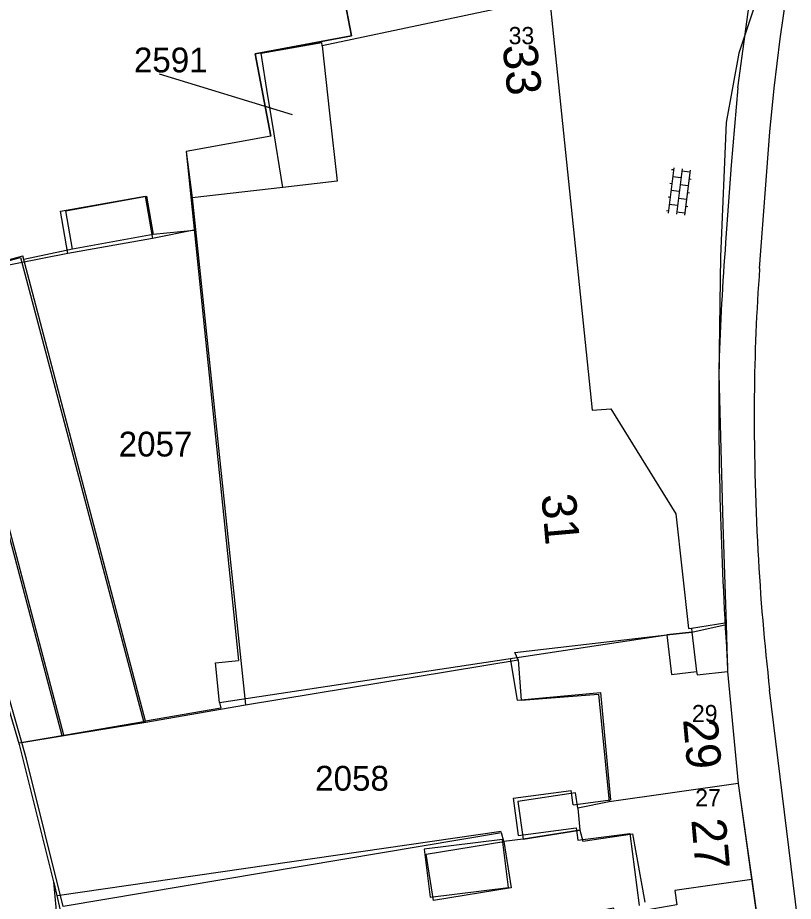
# Model space of a CAD drawing. Extents: x 148816 to 151297, y 399515 to 402500.
# Drawn here: x 150675.7 to 150732, y 400082.3 to 400146.4 of the extents above; entities that cross this region are included whole.
import ezdxf

# ---------------------------------------------------------------- set-up
doc = ezdxf.new("R2010")
doc.units = 0
for name, color, linetype in [('B01 Hoofdgebouw  [D] Norm', 7, 'Continuous'), ('B01 Hoofdgebouw  [T] Norm', 7, 'Continuous'), ('B01 hoofgebouw', 7, 'Continuous'), ('B02 Bijgebouw  [D] Norm', 7, 'Continuous'), ('B02 Bijgebouw  [T] Norm', 7, 'Continuous'), ('G01 perceelsgrens', 7, 'Continuous'), ('S02 Open verharding  Norm', 7, 'Continuous'), ('T04 Haag heg  [D] Gem', 7, 'Continuous'), ('T09 Insteek water  [T] Norm', 7, 'Continuous'), ('V00 Kant verharding algemeen  [T] Norm', 7, 'Continuous'), ('Z01 perceelnummer', 7, 'Continuous'), ('Z02 huisnummer', 7, 'Continuous'), ('Z02 Huisnummer  [Tekst] Norm', 7, 'Continuous')]:
    doc.layers.add(name, color=color, linetype=linetype)

msp = doc.modelspace()

# ---------------------------------------------------------------- linework, layer by layer
at = {"layer": 'B01 Hoofdgebouw  [D] Norm'}
for p, q in [((150699.89, 400145.123), (150699.174, 400148.915)), ((150692.911, 400143.805), (150699.89, 400145.123)), ((150694.04, 400137.829), (150692.911, 400143.805)), ((150694.04, 400137.829), (150687.899, 400136.712)), ((150687.899, 400136.712), (150691.707, 400099.778)), ((150690.315, 400096.719), (150722.79, 400101.64)), ((150690.018, 400099.604), (150691.707, 400099.778)), ((150690.315, 400096.719), (150690.018, 400099.604)), ((150711.421, 400099.917), (150711.924, 400096.885)), ((150711.923, 400096.884), (150717.972, 400097.456)), ((150717.972, 400097.456), (150718.71, 400089.654)), ((150711.636, 400089.785), (150715.851, 400090.335)), ((150711.636, 400089.785), (150711.989, 400087.076)), ((150715.986, 400089.298), (150715.851, 400090.335)), ((150715.986, 400089.298), (150718.71, 400089.654)), ((150711.989, 400087.076), (150716.204, 400087.626)), ((150716.204, 400087.626), (150716.321, 400086.729)), ((150716.321, 400086.729), (150720.093, 400087.223)), ((150720.093, 400087.223), (150720.777, 400081.997))]:
    msp.add_line(p, q, dxfattribs=at)
at = {"layer": 'B01 Hoofdgebouw  [T] Norm'}
for p, q in [((150714.27, 400147.9), (150717.36, 400117.94)), ((150717.36, 400117.94), (150718.72, 400118.05)), ((150718.72, 400118.05), (150723.45, 400110.42)), ((150723.45, 400110.42), (150724.36, 400102.09)), ((150724.36, 400102.09), (150724.57, 400102.11)), ((150724.57, 400102.11), (150724.61, 400101.84)), ((150724.61, 400101.84), (150722.79, 400101.64)), ((150722.79, 400101.64), (150723.12, 400098.76)), ((150723.12, 400098.76), (150724.95, 400098.97)), ((150724.95, 400098.97), (150724.98, 400098.73)), ((150724.98, 400098.73), (150727.2, 400098.98)), ((150727.2, 400098.98), (150727.97, 400090.84)), ((150727.97, 400090.84), (150731.48, 400065.84))]:
    msp.add_line(p, q, dxfattribs=at)
at = {"layer": 'B01 hoofgebouw'}
for points in [[(150707.73, 400150.53), (150712.64, 400151.47), (150713.37, 400147.65), (150714.27, 400147.9), (150717.36, 400117.94), (150718.72, 400118.05), (150723.45, 400110.42), (150724.36, 400102.09), (150724.57, 400102.11), (150724.61, 400101.84), (150722.79, 400101.64), (150723.12, 400098.76), (150724.95, 400098.97), (150724.98, 400098.73), (150727.2, 400098.98), (150727.97, 400090.84), (150731.48, 400065.84), (150734.64, 400057.74), (150751.16, 400026.54), (150746.74, 400024.2)], [(150707.73, 400150.53), (150699.174, 400148.915), (150699.89, 400145.123), (150692.911, 400143.805), (150694.04, 400137.829), (150687.899, 400136.712), (150688.336, 400133.351)], [(150684.914, 400133.468), (150685.451, 400130.401), (150679.317, 400129.326), (150678.779, 400132.393), (150684.914, 400133.468)], [(150688.336, 400133.351), (150692.208, 400096.553), (150711.996, 400099.815), (150712.219, 400096.894), (150717.825, 400097.334), (150718.611, 400089.526), (150716.337, 400089.053), (150716.157, 400090.18), (150711.967, 400089.536), (150712.355, 400086.802), (150716.475, 400087.464), (150716.683, 400086.667), (150720.295, 400087.205), (150721.189, 400082.228)], [(150675.878, 400129.033), (150684.824, 400095.276), (150678.897, 400094.303), (150670.099, 400127.501), (150675.878, 400129.033)], [(150724.61, 400101.84), (150724.95, 400098.97)], [(150711.491, 400083.268), (150705.859, 400082.357), (150705.314, 400085.729), (150710.946, 400086.64), (150711.491, 400083.268)]]:
    msp.add_lwpolyline(points, dxfattribs=at)
at = {"layer": 'B02 Bijgebouw  [D] Norm'}
for p, q in [((150670.242, 400127.603), (150676.047, 400129.134)), ((150684.956, 400095.374), (150676.047, 400129.134)), ((150679.016, 400094.351), (150670.242, 400127.603)), ((150679.016, 400094.351), (150684.956, 400095.374))]:
    msp.add_line(p, q, dxfattribs=at)
for points in [[(150679.158, 400132.412), (150685.015, 400133.464), (150685.514, 400130.687), (150679.657, 400129.635)], [(150710.852, 400086.779), (150705.184, 400086.077), (150705.615, 400082.594), (150711.283, 400083.296)]]:
    msp.add_lwpolyline(points, close=True, dxfattribs=at)
at = {"layer": 'B02 Bijgebouw  [T] Norm'}
msp.add_line((150724.61, 400101.84), (150724.95, 400098.97), dxfattribs=at)
at = {"layer": 'G01 perceelsgrens'}
for points in [[(150729.093, 400147.123), (150722.131, 400149.513), (150714.27, 400147.9), (150697.774, 400144.381)], [(150729.093, 400147.123), (150728.021, 400143.858), (150727.084, 400138.827), (150726.684, 400129.093), (150726.569, 400120.55), (150726.85, 400109.66), (150727.089, 400102.383)], [(150693.341, 400143.845), (150697.746, 400144.64)], [(150697.774, 400144.381), (150697.746, 400144.64)], [(150697.774, 400144.381), (150698.308, 400139.505)], [(150693.808, 400140.914), (150693.341, 400143.845)], [(150694.159, 400138.756), (150693.808, 400140.914)], [(150698.308, 400139.505), (150698.849, 400134.571), (150694.914, 400134.114)], [(150694.914, 400134.114), (150694.159, 400138.756)], [(150694.914, 400134.114), (150688.336, 400133.351), (150688.579, 400131.041), (150685.451, 400130.401), (150679.317, 400129.326), (150670.099, 400127.501), (150663.446, 400126.391)], [(150675.965, 400093.811), (150672.725, 400105.077), (150667.06, 400117.931), (150663.446, 400126.391)], [(150675.965, 400093.811), (150678.897, 400094.303), (150684.824, 400095.276), (150692.208, 400096.553), (150711.996, 400099.815), (150711.758, 400100.346), (150722.79, 400101.64), (150724.61, 400101.84), (150727.089, 400102.383)], [(150727.089, 400102.383), (150727.2, 400098.98), (150727.97, 400090.84)], [(150678.964, 400081.918), (150676.311, 400092.61), (150675.965, 400093.811)], [(150727.97, 400090.84), (150718.611, 400089.526), (150716.337, 400089.053), (150716.475, 400087.464), (150712.355, 400086.802), (150710.946, 400086.64), (150710.798, 400087.274), (150678.964, 400081.918)], [(150727.97, 400090.84), (150728.947, 400083.884)], [(150728.947, 400083.884), (150723.37, 400083.072), (150723.515, 400082.039), (150719.051, 400081.272), (150718.917, 400081.795), (150713.949, 400080.848), (150680.779, 400074.783)], [(150728.947, 400083.884), (150730.238, 400074.687)]]:
    msp.add_lwpolyline(points, dxfattribs=at)
at = {"layer": 'S02 Open verharding  Norm'}
for p, q in [((150723.297, 400135.523), (150722.886, 400132.249)), ((150723.279, 400135.375), (150723.13, 400135.393)), ((150723.893, 400135.449), (150723.481, 400132.174)), ((150724.469, 400135.225), (150723.874, 400135.3)), ((150724.488, 400135.374), (150724.076, 400132.099)), ((150723.812, 400134.804), (150723.216, 400134.878)), ((150724.407, 400134.729), (150724.556, 400134.71)), ((150723.154, 400134.382), (150723.005, 400134.401)), ((150724.345, 400134.233), (150723.749, 400134.308)), ((150723.029, 400133.39), (150722.88, 400133.409)), ((150723.687, 400133.811), (150723.092, 400133.886)), ((150724.282, 400133.737), (150724.431, 400133.718)), ((150722.967, 400132.894), (150723.562, 400132.819)), ((150724.22, 400133.24), (150723.624, 400133.315)), ((150724.157, 400132.744), (150724.306, 400132.726)), ((150722.904, 400132.398), (150722.756, 400132.417)), ((150724.095, 400132.248), (150723.5, 400132.323))]:
    msp.add_line(p, q, dxfattribs=at)
at = {"layer": 'T04 Haag heg  [D] Gem'}
for p, q in [((150688.489, 400130.994), (150685.514, 400130.687)), ((150679.657, 400129.635), (150676.116, 400128.871)), ((150690.419, 400096.314), (150684.956, 400095.374)), ((150690.315, 400096.719), (150690.419, 400096.314)), ((150675.749, 400093.789), (150679.016, 400094.351)), ((150710.774, 400087.362), (150678.546, 400082.684)), ((150678.287, 400083.673), (150680.281, 400075.153))]:
    msp.add_line(p, q, dxfattribs=at)
at = {"layer": 'T09 Insteek water  [T] Norm'}
for p, q in [((150671.472, 400108.19), (150675.779, 400093.689)), ((150675.779, 400093.689), (150678.262, 400083.699)), ((150678.262, 400083.699), (150679.034, 400075.833))]:
    msp.add_line(p, q, dxfattribs=at)
at = {"layer": 'V00 Kant verharding algemeen  [T] Norm'}
for p, q in [((150727.949, 400141.334), (150728.92, 400148.48)), ((150724.57, 400102.11), (150727.009, 400102.509))]:
    msp.add_line(p, q, dxfattribs=at)
for points in [[(150729.521, 400128.237), (150730.264, 400138.153), (150730.568, 400141.312), (150731.02, 400144.905), (150731.768, 400150.1)], [(150727.949, 400141.334), (150727.454, 400135.729), (150727.052, 400130.117)], [(150733.532, 400070.82), (150730.248, 400097.64)]]:
    msp.add_lwpolyline(points, dxfattribs=at)
for centre, radius, start, end in [((150906.539, 400116.128), 180.031, 175.54334, 178.36449), ((150872.781, 400117.608), 143.654, 175.75665, 179.48575), ((150963.562, 400117.944), 237.004, 179.19685, 181.87048), ((150919.077, 400117.807), 189.947, 179.67126, 183.039), ((151005.895, 400118.131), 279.323, 181.62539, 183.83784), ((150896.359, 400116.725), 167.203, 183.08127, 186.55402)]:
    msp.add_arc(centre, radius, start, end, dxfattribs=at)
at = {"layer": 'Z01 perceelnummer'}
msp.add_lwpolyline([(150685.946, 400142.36), (150695.595, 400139.405)], dxfattribs=at)

# ---------------------------------------------------------------- texts
for s, p in [('2591', (150684.104, 400142.46)), ('2057', (150683, 400114.58)), ('2058', (150697.26, 400090.328))]:
    msp.add_text(s, height=1.8, dxfattribs=at).set_placement(p)
at = {"layer": 'Z02 huisnummer'}
for s, rotation, p in [('33', 275.91007, (150710.861, 400144.393)), ('31', 275.04917, (150713.674, 400111.791)), ('29', 275.04917, (150723.961, 400095.5)), ('27', 275.04917, (150724.561, 400088.219))]:
    msp.add_text(s, height=2.5, rotation=rotation, dxfattribs=at).set_placement(p)
at = {"layer": 'Z02 Huisnummer  [Tekst] Norm'}
for s, p in [('33', (150711.305, 400144.505)), ('29', (150724.609, 400095.299)), ('27', (150724.847, 400089.199))]:
    msp.add_text(s, height=1.25, dxfattribs=at).set_placement(p)

doc.saveas('drawing.dxf')
